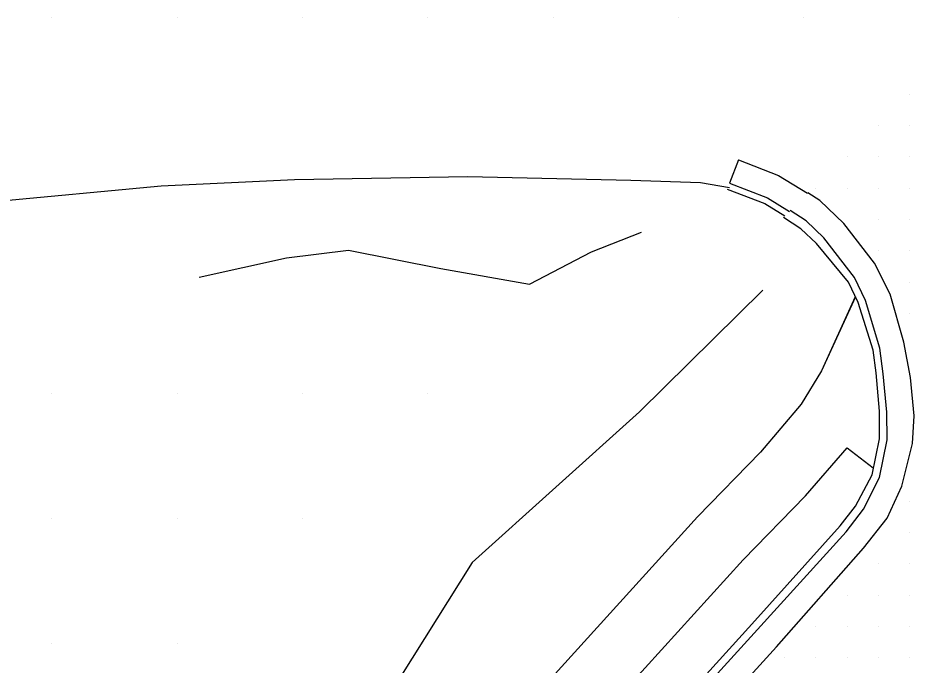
# Model space of a CAD drawing. Extents: x 1762120 to 1766775, y 709485 to 712965.
# Drawn here: x 1766222.6 to 1766294.1, y 710183.2 to 710234.9 of the extents above; entities that cross this region are included whole.
import ezdxf

# ---------------------------------------------------------------- set-up
doc = ezdxf.new("R2010")
doc.units = 0
for name, color, linetype in [('Exist DTM Drainline', 7, 'Continuous'), ('Exist DTM QL2 LIDAR Elevation Point', 7, 'Continuous'), ('Exist DTM Scan Elevation Point', 7, 'Continuous'), ('Exist Roads Curbs', 7, 'Continuous'), ('Exist Roads EOP', 7, 'Continuous'), ('Exist Roads EOP Cogo Number', 7, 'Continuous'), ('PH Exist DTM Breakline', 7, 'Continuous')]:
    doc.layers.add(name, color=color, linetype=linetype)

msp = doc.modelspace()

# ---------------------------------------------------------------- linework, layer by layer
at = {"layer": 'Exist DTM Drainline'}
for points in [[(1766281.604, 710186.002), (1766288.687, 710193.813), (1766290.069, 710195.616), (1766291.339, 710198.139), (1766291.95, 710201.143), (1766291.929, 710203.373), (1766291.635, 710206.436), (1766291.369, 710208.467), (1766290.209, 710212.292), (1766289.347, 710214.125), (1766286.905, 710217.294), (1766285.476, 710218.644), (1766284.219, 710219.468)], [(1766281.604, 710186.002), (1766271.51, 710174.906), (1766261.441, 710163.788), (1766251.335, 710152.703), (1766241.87, 710142.929), (1766238.931, 710140.198), (1766237.071, 710138.629), (1766233.947, 710136.111), (1766230.754, 710133.696), (1766227.505, 710131.36), (1766224.148, 710129.184), (1766220.54, 710127.373)]]:
    msp.add_lwpolyline(points, dxfattribs=at)
at = {"layer": 'Exist DTM QL2 LIDAR Elevation Point'}
for p, q in [((1766225.272, 710234.862), (1766225.272, 710234.862)), ((1766235.273, 710234.862), (1766235.273, 710234.862)), ((1766245.275, 710234.862), (1766245.275, 710234.862)), ((1766255.276, 710234.862), (1766255.276, 710234.862)), ((1766265.277, 710234.862), (1766265.277, 710234.862)), ((1766275.279, 710234.862), (1766275.279, 710234.862)), ((1766285.28, 710234.862), (1766285.28, 710234.862)), ((1766225.272, 710204.858), (1766225.272, 710204.858)), ((1766235.273, 710204.858), (1766235.273, 710204.858)), ((1766245.275, 710204.858), (1766245.275, 710204.858)), ((1766255.276, 710204.858), (1766255.276, 710204.858)), ((1766225.272, 710194.857), (1766225.272, 710194.857)), ((1766235.273, 710194.857), (1766235.273, 710194.857)), ((1766245.275, 710194.857), (1766245.275, 710194.857)), ((1766225.272, 710184.856), (1766225.272, 710184.856)), ((1766235.273, 710184.856), (1766235.273, 710184.856))]:
    msp.add_line(p, q, dxfattribs=at)
at = {"layer": 'Exist DTM Scan Elevation Point'}
for p, q in [((1766293.75, 710228.75), (1766293.75, 710228.75)), ((1766291.25, 710226.25), (1766291.25, 710226.25)), ((1766293.75, 710226.25), (1766293.75, 710226.25)), ((1766288.75, 710223.75), (1766288.75, 710223.75)), ((1766291.25, 710223.75), (1766291.25, 710223.75)), ((1766293.75, 710223.75), (1766293.75, 710223.75)), ((1766286.25, 710221.25), (1766286.25, 710221.25)), ((1766288.75, 710221.25), (1766288.75, 710221.25)), ((1766291.25, 710221.25), (1766291.25, 710221.25)), ((1766293.75, 710221.25), (1766293.75, 710221.25)), ((1766291.25, 710218.75), (1766291.25, 710218.75)), ((1766293.75, 710218.75), (1766293.75, 710218.75)), ((1766291.25, 710216.25), (1766291.25, 710216.25)), ((1766293.75, 710216.25), (1766293.75, 710216.25)), ((1766293.75, 710213.75), (1766293.75, 710213.75)), ((1766293.75, 710211.25), (1766293.75, 710211.25)), ((1766293.75, 710196.25), (1766293.75, 710196.25)), ((1766293.75, 710193.75), (1766293.75, 710193.75)), ((1766291.25, 710191.25), (1766291.25, 710191.25)), ((1766293.75, 710191.25), (1766293.75, 710191.25)), ((1766288.75, 710188.75), (1766288.75, 710188.75)), ((1766291.25, 710188.75), (1766291.25, 710188.75)), ((1766293.75, 710188.75), (1766293.75, 710188.75)), ((1766286.25, 710186.25), (1766286.25, 710186.25)), ((1766288.75, 710186.25), (1766288.75, 710186.25)), ((1766291.25, 710186.25), (1766291.25, 710186.25)), ((1766293.75, 710186.25), (1766293.75, 710186.25)), ((1766283.75, 710183.75), (1766283.75, 710183.75)), ((1766286.25, 710183.75), (1766286.25, 710183.75)), ((1766288.75, 710183.75), (1766288.75, 710183.75)), ((1766291.25, 710183.75), (1766291.25, 710183.75)), ((1766293.75, 710183.75), (1766293.75, 710183.75))]:
    msp.add_line(p, q, dxfattribs=at)
at = {"layer": 'Exist Roads Curbs'}
for points in [[(1766281.137, 710186.426), (1766288.186, 710194.276), (1766289.432, 710195.861), (1766290.749, 710198.366), (1766291.336, 710201.221), (1766291.344, 710203.45), (1766291.068, 710206.511), (1766290.82, 710208.32), (1766289.625, 710212.123), (1766288.86, 710213.754), (1766286.302, 710216.839), (1766285.06, 710218.014), (1766283.677, 710218.919)], [(1766281.137, 710186.426), (1766271.075, 710175.301), (1766260.997, 710164.191), (1766250.875, 710153.121), (1766241.454, 710143.307), (1766238.481, 710140.606), (1766236.724, 710139.124), (1766233.606, 710136.598), (1766230.428, 710134.159), (1766227.168, 710131.841), (1766223.791, 710129.693), (1766220.192, 710127.87)]]:
    msp.add_lwpolyline(points, dxfattribs=at)
at = {"layer": 'Exist Roads EOP'}
for points in [[(1766283.105, 710184.625), (1766290.063, 710192.508), (1766291.937, 710194.895), (1766293.107, 710197.457), (1766293.984, 710200.863), (1766294.097, 710203.076), (1766293.799, 710206.141), (1766293.284, 710208.951), (1766292.192, 710212.795), (1766290.943, 710215.266), (1766288.499, 710218.432), (1766286.569, 710220.27), (1766285.611, 710220.897)], [(1766283.105, 710184.625), (1766273.043, 710173.499), (1766262.896, 710162.454), (1766252.818, 710151.343), (1766243.373, 710141.55), (1766240.365, 710138.882), (1766238.191, 710136.99), (1766235.075, 710134.46), (1766231.881, 710132.045), (1766228.606, 710129.749), (1766225.254, 710127.564), (1766221.665, 710125.727)]]:
    msp.add_lwpolyline(points, dxfattribs=at)
at = {"layer": 'Exist Roads EOP Cogo Number'}
for points in [[(1766281.137, 710186.426), (1766288.186, 710194.276), (1766289.432, 710195.861), (1766290.749, 710198.366), (1766291.336, 710201.221), (1766291.344, 710203.45), (1766291.068, 710206.511), (1766290.82, 710208.32), (1766289.625, 710212.123), (1766288.86, 710213.754), (1766286.302, 710216.839), (1766285.06, 710218.014), (1766283.677, 710218.919)], [(1766289.409, 710212.583), (1766286.719, 710206.662), (1766285.077, 710204.001), (1766281.829, 710200.167)]]:
    msp.add_lwpolyline(points, dxfattribs=at)
at = {"layer": 'PH Exist DTM Breakline'}
for p, q in [((1766280.081, 710223.513), (1766279.363, 710221.646)), ((1766277.049, 710221.705), (1766279.353, 710221.317))]:
    msp.add_line(p, q, dxfattribs=at)
for points in [[(1766280.081, 710223.513), (1766283.283, 710222.28), (1766285.586, 710220.871)], [(1766085.745, 710196.684), (1766091.576, 710199.499), (1766100.079, 710202.397), (1766109.301, 710205.046), (1766117.677, 710207.159), (1766124.437, 710208.408), (1766131.515, 710209.417), (1766149.03, 710213.039), (1766162.019, 710214.749), (1766169.086, 710215.655), (1766176.74, 710216.85), (1766193.18, 710218.766), (1766204.076, 710219.514), (1766220.38, 710220.179), (1766234.013, 710221.459), (1766244.635, 710221.957), (1766258.47, 710222.196), (1766271.481, 710221.886), (1766277.049, 710221.705)], [(1766279.183, 710221.18), (1766282.173, 710220.028), (1766283.792, 710219.038)], [(1766279.363, 710221.646), (1766282.395, 710220.479), (1766284.151, 710219.404)], [(1766237.04, 710214.143), (1766244.002, 710215.687), (1766248.966, 710216.297), (1766256.317, 710214.848), (1766263.407, 710213.594), (1766268.337, 710216.168), (1766272.333, 710217.751)], [(1766282.019, 710213.108), (1766272.168, 710203.403), (1766258.822, 710191.361), (1766242.618, 710165.49), (1766236.62, 710161.69), (1766225.26, 710161.447), (1766208.245, 710171.207), (1766197.038, 710178.935), (1766192.99, 710179.619), (1766178.755, 710185.428), (1766168.324, 710186.141), (1766156.094, 710182.675), (1766134.177, 710187.498), (1766121.015, 710191.409)], [(1766289.407, 710212.579), (1766286.719, 710206.662), (1766285.077, 710204.001), (1766281.829, 710200.167)], [(1766285.418, 710196.685), (1766288.743, 710200.515), (1766290.822, 710198.923)], [(1766281.829, 710200.167), (1766276.808, 710194.991), (1766254.586, 710170.477), (1766241.327, 710155.79), (1766238.108, 710152.503), (1766234.951, 710149.504), (1766231.234, 710146.247), (1766227.451, 710143.055), (1766223.728, 710140.19), (1766220.739, 710138.358), (1766218.175, 710137.026), (1766213.968, 710135.228), (1766209.038, 710133.892), (1766205.33, 710133.135), (1766200.734, 710132.395)], [(1766285.418, 710196.685), (1766280.455, 710191.57), (1766258.294, 710167.122), (1766244.97, 710152.363), (1766241.617, 710148.94), (1766238.322, 710145.81), (1766234.494, 710142.455), (1766230.59, 710139.161), (1766226.567, 710136.066), (1766223.2, 710134.002), (1766220.312, 710132.502), (1766215.613, 710130.493), (1766210.193, 710129.024), (1766206.228, 710128.216), (1766201.53, 710127.458)]]:
    msp.add_lwpolyline(points, dxfattribs=at)

doc.saveas('drawing.dxf')
